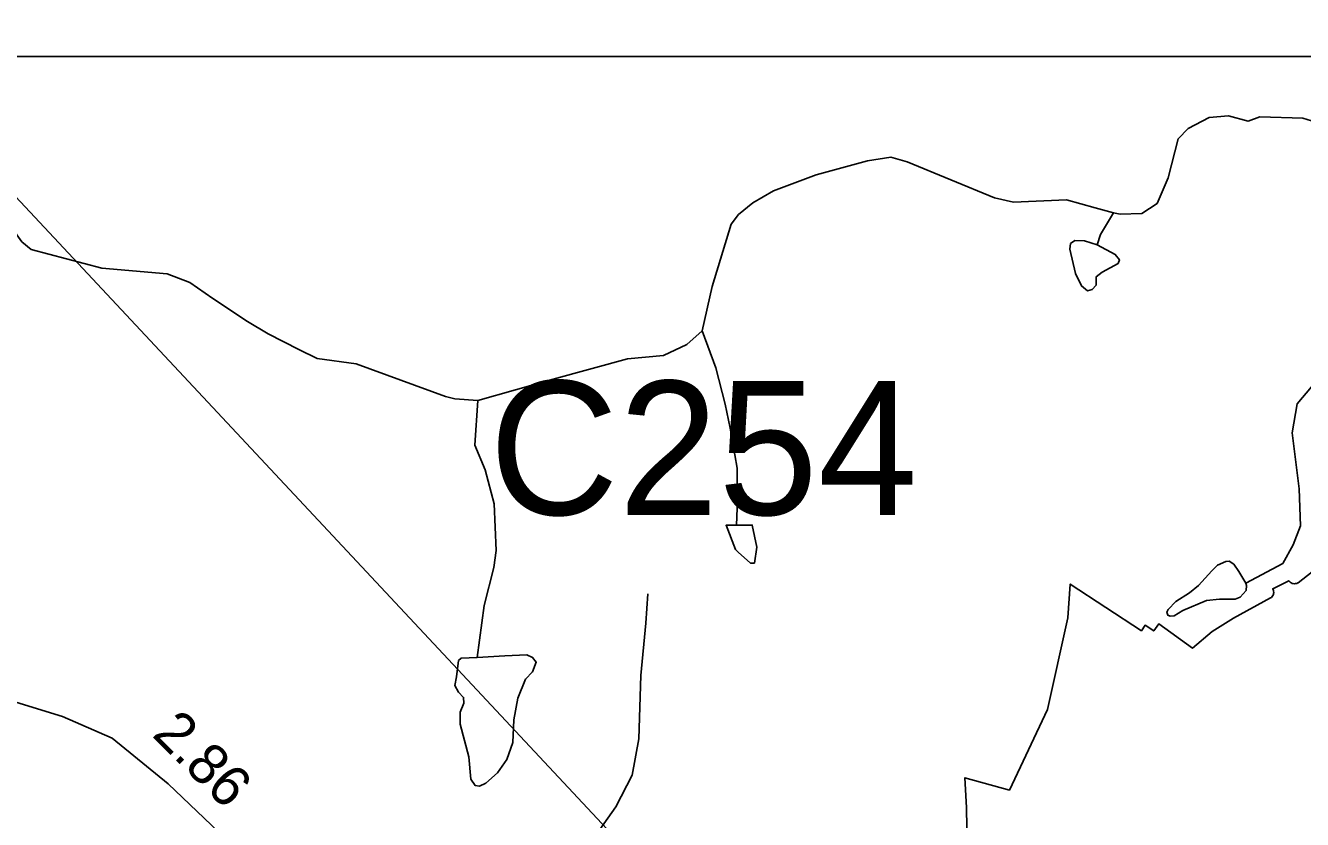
# Model space of a CAD drawing. Extents: x 2056842 to 2160602, y 826753 to 1016856.
# Drawn here: x 2124742 to 2128651, y 942958 to 945391 of the extents above; entities that cross this region are included whole.
import ezdxf

# ---------------------------------------------------------------- set-up
doc = ezdxf.new("R2010")
doc.units = 0
for name, color, linetype in [('Exist Boundary Political City Limit New', 7, 'Continuous'), ('Exist Hydrographic Creek Single Shore', 7, 'Continuous'), ('Exist Hydrographic Misc Water Feature', 7, 'Continuous'), ('Exist Hydrographic Pond Under 1500 Sq Ft', 7, 'Continuous'), ('Exist Road Non-System Type 51', 7, 'Continuous'), ('Exist Road Secondary Mileage Hundredths English Label', 7, 'Continuous'), ('Exist Road Secondary Structure Culvert Number Label', 7, 'Continuous'), ('Exist Road Secondary Type 51 Attributed', 7, 'Continuous'), ('Exist Utilities Electrical Transmission Line', 7, 'Continuous'), ('Map Preparation Boundary City Limit Buffer Line', 7, 'Continuous'), ('Map Preparation Inset Cut Line', 7, 'Continuous')]:
    doc.layers.add(name, color=color, linetype=linetype)

msp = doc.modelspace()

# ---------------------------------------------------------------- linework, layer by layer
at = {"layer": 'Exist Boundary Political City Limit New'}
msp.add_lwpolyline([(2127623, 942932.9), (2127622, 942995.5), (2127617.5, 943086.2), (2127753.5, 943048.5), (2127870.2, 943294.9), (2127932.8, 943575.9), (2127940, 943679.8), (2128157.8, 943536.8), (2128168.8, 943553.6), (2128195.5, 943536.1), (2128211.5, 943558.2), (2128314.5, 943483.6), (2128373.8, 943533.9), (2128439.5, 943575.6), (2128553, 943637), (2128555.8, 943639), (2128558.2, 943641.4), (2128560.2, 943644.3), (2128561.8, 943647.5), (2128562.5, 943650.9), (2128563, 943654.3), (2128562.5, 943657.8), (2128561.8, 943661.2), (2128560.2, 943664.3), (2128559.8, 943665.1), (2128609.2, 943689.9), (2128610.8, 943687.8), (2128613.2, 943685.3), (2128616, 943683.3), (2128619.2, 943681.9), (2128622.5, 943680.9), (2128626, 943680.6), (2128629.5, 943680.9), (2128633, 943681.9), (2128636, 943683.3), (2128637, 943683.9), (2128680.8, 943717.4)], dxfattribs=at)
at = {"layer": 'Exist Hydrographic Creek Single Shore'}
for points in [[(2128072.4, 944816.8), (2128092.2, 944812.9), (2128159.1, 944815), (2128205.9, 944845.4), (2128240.1, 944924), (2128270.5, 945043.5), (2128300.9, 945075.2), (2128365.5, 945109.4), (2128423.8, 945114.4), (2128484.6, 945098), (2128520, 945110.6), (2128651.7, 945106.8), (2128745.1, 945077.8), (2128825.2, 945089.1), (2129076.5, 945201.1), (2129160.4, 945223.5), (2129264.3, 945220), (2129348.4, 945226.3), (2129404.6, 945210.5)], [(2124169, 945013.3), (2124213.3, 945024.7), (2124277.9, 945027.2), (2124331.1, 945019.6), (2124402.1, 944976.8), (2124498.3, 944911.2), (2124526.6, 944885.3), (2124654.5, 944833.9), (2124731, 944728.3), (2124759.3, 944704.4), (2124975.7, 944647.4), (2125176, 944629.7), (2125245.6, 944603.1), (2125315.3, 944554.9), (2125421.7, 944484), (2125485, 944446), (2125578.7, 944397.8), (2125634.7, 944370.2), (2125754.6, 944354.8), (2126027.2, 944254), (2126056.3, 944247.5), (2126127, 944242.4)], [(2126812.9, 944455.9), (2126843.7, 944591.5), (2126902.5, 944781.7), (2126924.7, 944811.8), (2126968.4, 944848), (2127032.1, 944884.3), (2127162.1, 944932.8), (2127319.5, 944975.9), (2127390.4, 944987.3), (2127441.1, 944973.4), (2127708.2, 944863.2), (2127766.4, 944849.4), (2127928, 944856.2), (2128016.4, 944832.5), (2128072.4, 944816.8)], [(2126127, 944242.4), (2126357.6, 944307.6), (2126584.3, 944369.7), (2126694.5, 944379.8), (2126766, 944414), (2126812.9, 944455.9)]]:
    msp.add_lwpolyline(points, dxfattribs=at)
at = {"layer": 'Exist Hydrographic Misc Water Feature'}
for points in [[(2128072.4, 944816.8), (2128032.6, 944750.7), (2128022.8, 944719.1)], [(2128022.8, 944719.1), (2127984, 944731.4), (2127953.6, 944732.6), (2127941, 944722.5), (2127938.4, 944706), (2127956.2, 944631.2), (2127973.9, 944593.2), (2127992.9, 944578), (2128006.8, 944581.8), (2128019.5, 944595.8), (2128019.5, 944621.1), (2128037.2, 944635), (2128086.6, 944661.7), (2128090.4, 944673.1), (2128077.8, 944689.5), (2128022.8, 944719.1)], [(2128477.6, 943682.1), (2128590.3, 943742.9), (2128622, 943800.2), (2128644.8, 943858.5), (2128641, 943971.3), (2128619.4, 944143.4), (2128634.8, 944231.3), (2128678.7, 944283.5), (2129071.6, 944495.2), (2129111.6, 944507.4), (2129159.5, 944507.6), (2129211.6, 944493.8)], [(2126812.9, 944455.9), (2126854.7, 944341.8), (2126883.8, 944230.3), (2126899, 944156.8), (2126920.6, 944035.1), (2126920.4, 943911.9), (2126918.5, 943859.9)], [(2126127, 944242.4), (2126117.1, 944105.6), (2126148.8, 944029.5), (2126176.6, 943925.6), (2126183, 943782.7), (2126175.4, 943730.7), (2126145.9, 943614.5), (2126124.6, 943454.5)], [(2128477.6, 943682.1), (2128456.4, 943718.5), (2128440.5, 943740.7), (2128426.6, 943749.5), (2128415.8, 943748.9), (2128390.5, 943737.5), (2128372.8, 943720.4), (2128332.3, 943675.4), (2128305, 943653.2), (2128263.2, 943626), (2128239.2, 943601.9), (2128235.4, 943593.7), (2128238.5, 943584.8), (2128245.5, 943581.6), (2128257.5, 943582.3), (2128284.1, 943598.7), (2128357, 943629.2), (2128396.8, 943633), (2128445, 943633), (2128460.2, 943639.3), (2128477.9, 943660.2), (2128479.8, 943674.8), (2128477.6, 943682.1)], [(2126124.6, 943454.5), (2126075.2, 943452.9), (2126067.6, 943445.3), (2126061.2, 943395.9), (2126056.2, 943369.3), (2126067.6, 943349), (2126082.8, 943332.6), (2126084, 943314.8), (2126072.6, 943286.9), (2126072.6, 943250.2), (2126099.2, 943150.1), (2126105.6, 943081.6), (2126118.2, 943062.6), (2126132.2, 943060.1), (2126151.2, 943070.2), (2126186.6, 943101.9), (2126215.8, 943142.5), (2126233.5, 943194.4), (2126237.3, 943264.1), (2126248.7, 943330), (2126272.7, 943388.3), (2126294.3, 943411.1), (2126305.7, 943440.3), (2126294.3, 943454.2), (2126276.5, 943463.1), (2126209.4, 943459.3), (2126124.6, 943454.5)]]:
    msp.add_lwpolyline(points, dxfattribs=at)
at = {"layer": 'Exist Hydrographic Pond Under 1500 Sq Ft'}
for points in [[(2126918.5, 943859.7), (2126886.6, 943859.7), (2126914.9, 943785.7), (2126923, 943777.6)], [(2126980.7, 943792.2), (2126966.4, 943860.1), (2126918.5, 943859.7)], [(2126923, 943777.6), (2126961, 943744), (2126973.1, 943744.1), (2126980.7, 943792.2)]]:
    msp.add_lwpolyline(points, dxfattribs=at)
at = {"layer": 'Exist Road Non-System Type 51'}
msp.add_lwpolyline([(2126414.2, 942570), (2126435.8, 942636.4), (2126455, 942711.6), (2126475.8, 942839.6), (2126499.7, 942928.3), (2126549.3, 942997.1), (2126598.9, 943094.7), (2126619.7, 943205.2), (2126626, 943399.7), (2126640.4, 943559.7), (2126646.8, 943649.3)], dxfattribs=at)
at = {"layer": 'Exist Road Secondary Type 51 Attributed'}
msp.add_lwpolyline([(2123876.7, 945430.3), (2123843.1, 945249.5), (2123833.6, 945064.9), (2123843.2, 944701.7), (2123840, 944320.1), (2123859.2, 944005.9), (2123884.8, 943919.5), (2123937.6, 943825), (2124110.3, 943663.4), (2124388.1, 943419.4), (2124512.9, 943379.4), (2124855.1, 943273.8), (2125007.7, 943207.4), (2125178.8, 943068.2), (2125399.5, 942856.9), (2125524.2, 942720.9), (2125616.4, 942560.2), (2125648.1, 942438.3), (2125794, 941934.1), (2125882, 941663.7), (2126084.3, 941127), (2126133.1, 940932.6), (2126189.1, 940744.4)], dxfattribs=at)
at = {"layer": 'Exist Utilities Electrical Transmission Line'}
msp.add_lwpolyline([(2122276, 946949.5), (2122886.5, 946820.2), (2126565.1, 942882.9), (2129476.4, 942033.8), (2131240.3, 941525.7), (2133419, 940877.4), (2135627.4, 940227), (2139139.4, 939224.6), (2144400.3, 937782.2)], dxfattribs=at)
at = {"layer": 'Map Preparation Boundary City Limit Buffer Line'}
msp.add_lwpolyline([(2127623, 942932.9), (2127622, 942995.5), (2127617.5, 943086.2), (2127753.5, 943048.5), (2127870.2, 943294.9), (2127932.8, 943575.9), (2127940, 943679.8), (2128157.8, 943536.8), (2128168.8, 943553.6), (2128195.5, 943536.1), (2128211.5, 943558.2), (2128314.5, 943483.6), (2128373.8, 943533.9), (2128439.5, 943575.6), (2128553, 943637), (2128555.8, 943639), (2128558.2, 943641.4), (2128560.2, 943644.3), (2128561.8, 943647.5), (2128562.5, 943650.9), (2128563, 943654.3), (2128562.5, 943657.8), (2128561.8, 943661.2), (2128560.2, 943664.3), (2128559.8, 943665.1), (2128609.2, 943689.9), (2128610.8, 943687.8), (2128613.2, 943685.3), (2128616, 943683.3), (2128619.2, 943681.9), (2128622.5, 943680.9), (2128626, 943680.6), (2128629.5, 943680.9), (2128633, 943681.9), (2128636, 943683.3), (2128637, 943683.9), (2128680.8, 943717.4)], dxfattribs=at)
at = {"layer": 'Map Preparation Inset Cut Line'}
msp.add_lwpolyline([(2109703.5, 945295.9), (2139407.7, 945295.9), (2139407.7, 921167.4), (2109703.5, 921167.4), (2109703.5, 945295.9)], dxfattribs=at)

# ---------------------------------------------------------------- texts
at = {"layer": 'Exist Road Secondary Mileage Hundredths English Label'}
msp.add_text('2.86', height=125, rotation=315.0642, dxfattribs=at).set_placement((2125126.2, 943215.7))
at = {"layer": 'Exist Road Secondary Structure Culvert Number Label'}
msp.add_text('C254', height=410.1, dxfattribs=at).set_placement((2126161.5, 943891.7))

doc.saveas('drawing.dxf')
